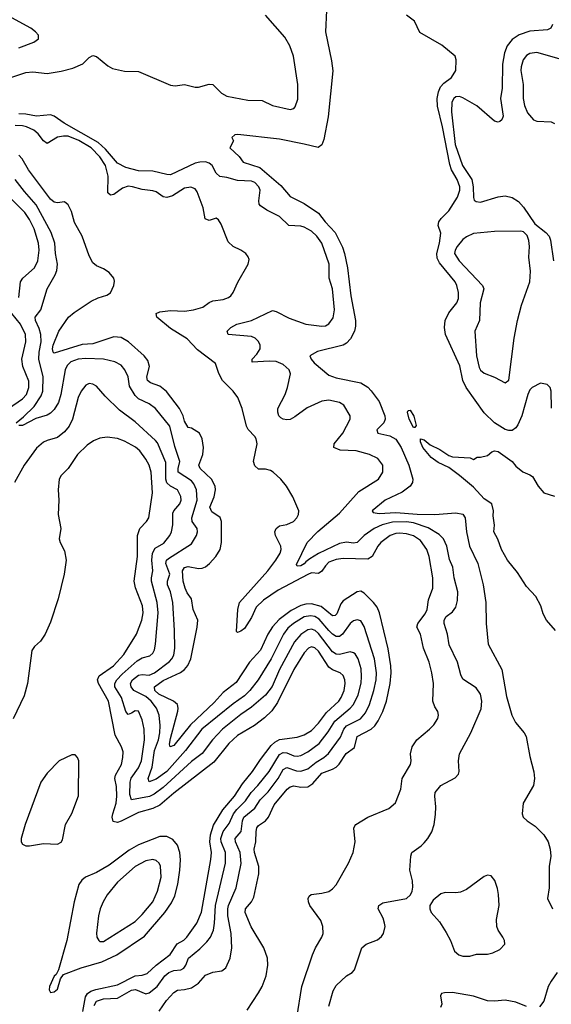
# Model space of a CAD drawing. Header units: inches. Extents: x 1550315 to 1685896, y 510706 to 640504.
# Tile 411 of 452: x 1665095 to 1668112, y 593409 to 598998. Entities that reach past the tile are written whole.
import ezdxf

# ---------------------------------------------------------------- set-up
doc = ezdxf.new("R2010")
doc.units = ezdxf.units.IN
doc.header["$MEASUREMENT"] = 0
doc.layers.add('B6569', color=7, linetype='Continuous')

msp = doc.modelspace()

# ---------------------------------------------------------------- linework, layer by layer
at = {"layer": 'B6569', "color": 5}
for points, elevation in [([(1666835.1, 599050), (1666829.7, 598930), (1666864.8, 598764.8), (1666872.1, 598707.9), (1666846.2, 598446.2), (1666821.7, 598318.3), (1666810, 598288.2), (1666788.3, 598271.7), (1666710, 598292.2), (1666570, 598319.7), (1666333.2, 598346.8), (1666315.3, 598344.7), (1666298, 598330), (1666308, 598310), (1666288, 598270), (1666340.5, 598220.5), (1666363.7, 598190), (1666458.1, 598158.1), (1666577.1, 598057.1), (1666630, 597994), (1666710, 597954.5), (1666790, 597899), (1666828.7, 597850), (1666885.4, 597790), (1666926.3, 597706.3), (1666938.7, 597670), (1666955.9, 597590), (1666974.8, 597430), (1667000.7, 597290), (1667001.1, 597258.9), (1666995.2, 597230), (1666973, 597187), (1666950, 597162.3), (1666930, 597150.1), (1666785.6, 597114.4), (1666740.9, 597090), (1666748, 597070), (1666765.7, 597050), (1666850, 596979.8), (1666890, 596964), (1667030, 596937.2), (1667070, 596912.5), (1667090, 596891.2), (1667135.1, 596830), (1667166.3, 596750), (1667168.1, 596730), (1667161, 596710), (1667122, 596670), (1667127.6, 596650), (1667194.7, 596634.7), (1667230, 596616.1), (1667258.7, 596570), (1667303.4, 596470), (1667326.2, 596390), (1667324.4, 596370), (1667311.2, 596350), (1667265, 596315), (1667168.4, 596270), (1667094.5, 596210), (1667100.1, 596200.1), (1667134.9, 596194.9), (1667230, 596200.6), (1667350, 596190.9), (1667451.3, 596188.7), (1667570, 596198.3), (1667610, 596190.5), (1667623.6, 596170), (1667630.4, 596090), (1667648, 596010), (1667694.1, 595910), (1667724.1, 595790), (1667739.8, 595690), (1667741, 595570), (1667753.3, 595453.3), (1667831.5, 595310), (1667856.4, 595156.5), (1667888.2, 595050), (1667908.7, 595008.7), (1667958.4, 594950), (1667969.7, 594929.7), (1667990, 594815.3), (1668011.5, 594728.5), (1668015.6, 594690), (1668009.6, 594650.4), (1667952.3, 594550), (1667946, 594490), (1667952.8, 594470), (1667974.7, 594450), (1668020.5, 594420.5), (1668069.8, 594370), (1668093.3, 594330), (1668106, 594290), (1668108.4, 594250), (1668098.9, 594190), (1668099.1, 594070), (1668089.7, 594010), (1668118, 593950)], 440), ([(1665050, 598671.8), (1665130, 598698.5), (1665170, 598701.3), (1665250, 598692.6), (1665330, 598705.3), (1665397.1, 598722.9), (1665452.9, 598747.1), (1665490, 598783), (1665510, 598794), (1665530, 598788.2), (1665595.7, 598735.7), (1665621.6, 598721.6), (1665690, 598705), (1665770, 598704), (1665950, 598625.5), (1665977.9, 598622.1), (1666030, 598630.2), (1666090, 598615.8), (1666110, 598615.2), (1666170, 598631.8), (1666190, 598630.3), (1666240.7, 598580.7), (1666270, 598564.6), (1666390, 598540.8), (1666470, 598539.6), (1666530, 598511.5), (1666630, 598488.2), (1666650, 598494), (1666657.4, 598502.6), (1666673.5, 598546.5), (1666672.9, 598630), (1666647.8, 598790), (1666628.7, 598850), (1666599.7, 598899.7), (1666490, 599023.9)], 460), ([(1665090, 598837.8), (1665176, 598870), (1665200.9, 598890), (1665202, 598910), (1665184.5, 598930), (1665158, 598950), (1665050, 599008.2)], 480), ([(1668112.3, 596792.3), (1668110.1, 596890), (1668105.2, 596910), (1668087.7, 596927.7), (1668050, 596933.7), (1668002.8, 596910), (1667990, 596896.5), (1667977.7, 596870), (1667944.7, 596750), (1667921.8, 596698.2), (1667910, 596681.5), (1667890, 596666.6), (1667870, 596665.3), (1667850, 596671.2), (1667789.5, 596710), (1667730, 596765.5), (1667629.2, 596910), (1667609.8, 596949.8), (1667592.7, 597032.7), (1667511.8, 597210), (1667504.9, 597250), (1667509.7, 597290.3), (1667530, 597333.8), (1667575.6, 597390), (1667584.1, 597415.9), (1667585.3, 597450), (1667575.8, 597490), (1667565.4, 597510), (1667477.1, 597617.1), (1667463.4, 597643.4), (1667461.8, 597670), (1667477.4, 597730), (1667485.3, 597785.3), (1667469, 597830), (1667473, 597850), (1667485.9, 597870), (1667530, 597913), (1667578.5, 597990), (1667592.4, 598030), (1667592.3, 598050), (1667578.2, 598090), (1667545.7, 598145.7), (1667535.5, 598175.5), (1667494.5, 598390), (1667466.7, 598506.7), (1667464.3, 598550), (1667471.1, 598588.9), (1667483.4, 598616.6), (1667501.9, 598638.1), (1667544.9, 598670), (1667570.4, 598710), (1667570.8, 598770), (1667566, 598790), (1667490, 598854), (1667366, 598926), (1667334.8, 598990), (1667290, 599024)], 440), ([(1668118.4, 598970), (1668108, 598950), (1668090, 598939.7), (1667990, 598932.6), (1667930, 598912.8), (1667890, 598886.3), (1667862, 598850), (1667846.8, 598810), (1667834.7, 598745.3), (1667832.2, 598610), (1667823.6, 598550), (1667837.5, 598450), (1667830, 598429.5), (1667819.1, 598420.9), (1667810, 598416.3), (1667790, 598421.3), (1667688.5, 598508.5), (1667610, 598554.8), (1667590, 598561.8), (1667570, 598559.3), (1667558.3, 598550), (1667547.5, 598530), (1667544.8, 598475.2), (1667566.8, 598290), (1667608.5, 598170), (1667659.9, 598090), (1667669.1, 598050), (1667669.2, 597989.2), (1667673.5, 597973.5), (1667685.1, 597965.1), (1667710, 597962.7), (1667810, 597992.9), (1667850, 597997.2), (1667890, 597987.9), (1667925.3, 597965.3), (1667954.6, 597934.6), (1668018.8, 597838.8), (1668081, 597790), (1668098.8, 597770), (1668106.8, 597746.8), (1668123.5, 597630)], 460), ([(1668170, 598772.9), (1668030, 598811.4), (1667990, 598806.8), (1667970, 598793.8), (1667952.1, 598770), (1667940.1, 598730), (1667939.4, 598710), (1667951.8, 598630), (1667951, 598550), (1667959.3, 598510), (1667975.8, 598470), (1668010, 598429), (1668030, 598421.3), (1668110, 598418.5), (1668129.1, 598409.1)], 480), ([(1666850, 593398), (1666874.1, 593485.9), (1666890, 593514.9), (1666949.3, 593570), (1666981.2, 593590), (1666994.9, 593605.1), (1667036.2, 593730), (1667061.2, 593750), (1667125.3, 593774.7), (1667147.2, 593792.8), (1667159.7, 593810), (1667168.7, 593850), (1667165.8, 593870), (1667157, 593897), (1667129.5, 593950), (1667132.7, 593970), (1667156.3, 593983.7), (1667289, 594010), (1667311.8, 594030), (1667321.6, 594050), (1667325.8, 594074.2), (1667324.2, 594110), (1667309.6, 594170.4), (1667313.6, 594250), (1667319.5, 594270), (1667372.6, 594307.4), (1667390, 594324.9), (1667410.9, 594349.1), (1667432.9, 594387.1), (1667447.7, 594430), (1667454.8, 594485.2), (1667455.8, 594530), (1667449.7, 594590), (1667453.3, 594610), (1667484.5, 594650), (1667565.8, 594694.2), (1667584.5, 594715.5), (1667589.4, 594730), (1667585.6, 594790), (1667591.3, 594830), (1667654.2, 594950), (1667713.6, 595086.4), (1667717, 595130), (1667709.8, 595170), (1667685, 595205), (1667610, 595254.5), (1667598.6, 595278.6), (1667578.9, 595350), (1667531.7, 595450), (1667522, 595510), (1667503.7, 595570), (1667504.1, 595590), (1667514.7, 595610), (1667550, 595636.9), (1667570, 595663.7), (1667579.4, 595700.6), (1667581.3, 595750), (1667560.6, 595830), (1667553.6, 595890), (1667534.5, 595934.5), (1667519.5, 596010), (1667500.3, 596050), (1667475.6, 596075.6), (1667413.6, 596113.6), (1667330, 596141.7), (1667290, 596146.6), (1667210, 596145.8), (1667152, 596130), (1667106.6, 596110), (1667050.1, 596070), (1667010, 596029.2), (1666990, 596026), (1666950, 596031.6), (1666910, 596024.1), (1666791.4, 595968.6), (1666742, 595938), (1666718.7, 595921.3), (1666710, 595909.4), (1666690, 595897.8), (1666670, 595896), (1666665.6, 595905.6), (1666726.2, 596030), (1666787.2, 596092.8), (1666910, 596195.7), (1667020.3, 596319.7), (1667131.1, 596390), (1667156.4, 596430), (1667155.3, 596470), (1667127.3, 596507.3), (1667079.5, 596530), (1667004, 596550), (1666913.6, 596553.6), (1666878, 596570), (1666878.5, 596590), (1666927.8, 596650), (1666969.7, 596730), (1666969.6, 596750), (1666933.6, 596810), (1666910, 596825.1), (1666850, 596838.7), (1666810, 596832.8), (1666726.3, 596793.7), (1666656.8, 596743.2), (1666630, 596729.1), (1666610, 596726.3), (1666590, 596729.9), (1666577.6, 596737.6), (1666565.1, 596750), (1666559.3, 596770), (1666560.3, 596790), (1666600.7, 596870), (1666614, 596910), (1666631.8, 596988.2), (1666623.8, 597010), (1666590, 597041), (1666550, 597057.9), (1666510, 597059.9), (1666414, 597054), (1666413.3, 597070), (1666441, 597099), (1666459, 597130), (1666459.6, 597150), (1666450.9, 597170.9), (1666430.6, 597190.6), (1666410, 597198.9), (1666277.2, 597210), (1666271.8, 597230), (1666293.6, 597250), (1666327.6, 597270), (1666410, 597291.1), (1666530, 597346.5), (1666550, 597341.3), (1666624.2, 597304.2), (1666718, 597270), (1666810, 597257.5), (1666830, 597260.7), (1666850, 597271.6), (1666873.6, 597306.4), (1666881.7, 597350), (1666869.2, 597470), (1666851.1, 597530), (1666851.7, 597610), (1666808.5, 597730), (1666780.7, 597770), (1666750, 597797.3), (1666710, 597820.2), (1666690, 597825.6), (1666622.9, 597830), (1666570, 597880.4), (1666497.4, 597917.4), (1666461.1, 597941), (1666454.5, 597950), (1666452.4, 597970), (1666459, 598030), (1666451.7, 598050), (1666430, 598073.1), (1666410, 598080.9), (1666330, 598084.3), (1666270, 598102.6), (1666230, 598108.4), (1666210, 598127.4), (1666186.2, 598170), (1666170, 598183.7), (1666150, 598191.4), (1666118, 598190), (1666090, 598182.6), (1665950, 598117.8), (1665930, 598118.5), (1665850, 598138.3), (1665770, 598139.9), (1665698.1, 598158.1), (1665650, 598183.1), (1665582.7, 598262.7), (1665540.8, 598300.8), (1665347.1, 598410), (1665290, 598449.8), (1665270, 598457.6), (1665190, 598450.8), (1665130, 598461.2), (1665090, 598462.9)], 460), ([(1666667.7, 593332.3), (1666696.3, 593510), (1666755.7, 593690), (1666773.3, 593730), (1666809.8, 593790), (1666816.5, 593810), (1666815.8, 593850), (1666803.4, 593883.4), (1666742, 593970), (1666733.3, 593990), (1666732, 594010), (1666737, 594023), (1666748.2, 594031.8), (1666810, 594038.5), (1666850, 594049.2), (1666870, 594063.6), (1666890, 594087.2), (1666959.8, 594210), (1666987.3, 594270), (1666997.8, 594330), (1666991.2, 594408.8), (1666997.5, 594422.5), (1667002.9, 594430), (1667070, 594471.8), (1667190, 594519.5), (1667227, 594553), (1667258.6, 594630), (1667265.2, 594690), (1667313, 594770), (1667316.8, 594790), (1667312.8, 594830), (1667322, 594870), (1667347.8, 594910), (1667421.3, 594970), (1667444.7, 594995.3), (1667468.2, 595031.8), (1667471.3, 595050), (1667466.9, 595070), (1667450, 595097.6), (1667438.7, 595130), (1667442.3, 595230), (1667433.9, 595290), (1667418.5, 595350), (1667386.2, 595430), (1667369.3, 595509.3), (1667349.1, 595550), (1667354, 595570), (1667395.5, 595624.5), (1667406.7, 595650), (1667415.1, 595704.9), (1667438.5, 595770), (1667439, 595830), (1667417.6, 595950), (1667404.9, 595990), (1667370, 596041.2), (1667330, 596068.4), (1667290, 596079.7), (1667250, 596083.2), (1667230, 596081.8), (1667196.5, 596070), (1667145, 596030), (1667128.1, 596010), (1667095.7, 595950), (1667070, 595934.9), (1666930, 595939.6), (1666890, 595933.2), (1666850, 595917.7), (1666830, 595898.4), (1666810, 595867.4), (1666790, 595853.2), (1666750, 595857.6), (1666730, 595848.3), (1666560.9, 595759.1), (1666478.2, 595701.8), (1666437.6, 595662.4), (1666410, 595603.7), (1666370, 595542.5), (1666350, 595526.6), (1666330, 595519.6), (1666325.6, 595525.6), (1666333.1, 595650), (1666342, 595690), (1666503.6, 595870), (1666549.2, 595930), (1666572.9, 595970), (1666577.8, 595990), (1666575.9, 596010), (1666547.1, 596070), (1666543.2, 596090), (1666549.8, 596110), (1666570, 596125.2), (1666610, 596132), (1666649.4, 596150), (1666667.3, 596170), (1666677, 596190), (1666678, 596210), (1666644.5, 596290), (1666609.5, 596350), (1666577, 596390), (1666534, 596430), (1666518.7, 596438.7), (1666490, 596446.4), (1666450, 596446.4), (1666430, 596464.7), (1666422.3, 596490), (1666441.8, 596590), (1666437.7, 596617.7), (1666430, 596632.6), (1666391.3, 596671.3), (1666381.2, 596690), (1666357.1, 596790), (1666333, 596853), (1666306.3, 596890), (1666245.7, 596950), (1666225.4, 596990), (1666205.7, 597045.7), (1666104.3, 597124.3), (1666045.8, 597185.8), (1665950, 597245.3), (1665872.8, 597310), (1665869.6, 597330), (1665890, 597339.7), (1665950, 597347.2), (1666030, 597342.7), (1666082, 597350), (1666134.8, 597365.2), (1666170, 597393.1), (1666190, 597401.5), (1666250, 597410.3), (1666279.6, 597420.4), (1666293.3, 597430), (1666306.3, 597450), (1666332.7, 597507.3), (1666392, 597610), (1666396.2, 597636.2), (1666391.9, 597651.9), (1666379, 597670), (1666349.6, 597689.7), (1666306, 597710), (1666277.2, 597737.3), (1666237.4, 597837.4), (1666222.4, 597862.4), (1666210, 597871.8), (1666170, 597858.3), (1666147, 597867), (1666135.4, 597930), (1666101.6, 598021.6), (1666090, 598038.3), (1666066.5, 598046.5), (1666030, 598041.5), (1665961.6, 597998.4), (1665930, 597989.1), (1665910, 597992.7), (1665870, 598020.2), (1665850, 598026.9), (1665790, 598034.1), (1665734.5, 598050), (1665710, 598052.5), (1665678.6, 598041.4), (1665630, 598005.3), (1665610, 598001.4), (1665595.2, 598015.2), (1665596.2, 598110), (1665581.1, 598170), (1665550, 598220.3), (1665500.8, 598270), (1665430, 598312.9), (1665370, 598336.6), (1665342.7, 598337.3), (1665308.8, 598331.2), (1665250, 598294.6), (1665230, 598310.5), (1665200.1, 598350), (1665175.8, 598370), (1665134.2, 598390), (1665110, 598395.6), (1665070, 598396.9)], 480), ([(1666385.4, 593374.6), (1666450, 593473.7), (1666470.6, 593510), (1666492.8, 593570), (1666502.9, 593630), (1666500.7, 593670), (1666480.7, 593730), (1666407.6, 593847.6), (1666374, 593930), (1666376.8, 593950), (1666409.9, 593990.1), (1666423.4, 594016.6), (1666451.1, 594150), (1666451.2, 594190), (1666427.5, 594270), (1666425.6, 594290), (1666435.4, 594330), (1666436.2, 594390), (1666440.5, 594410), (1666450, 594423.8), (1666489.1, 594450.9), (1666506.4, 594470), (1666538.8, 594541.2), (1666613.3, 594630), (1666630, 594643.7), (1666650, 594648.8), (1666690, 594641.2), (1666730, 594643.4), (1666758.5, 594661.5), (1666810, 594721.3), (1666870, 594742.9), (1666890, 594754.4), (1666907.5, 594772.5), (1666947.1, 594832.9), (1666994.5, 594865.5), (1667010.8, 594929.2), (1667089.6, 594970.4), (1667111, 594990), (1667130, 595018), (1667155.5, 595070), (1667176.3, 595130), (1667197.7, 595230), (1667202.5, 595290), (1667200.8, 595330), (1667186, 595426), (1667136.7, 595630), (1667122.6, 595662.6), (1667102.5, 595690), (1667050, 595743), (1667030, 595753.2), (1667010, 595750.6), (1666930, 595699.5), (1666917.9, 595682.1), (1666895, 595625), (1666884.4, 595615.6), (1666870, 595613.3), (1666806.3, 595666.3), (1666750, 595682.5), (1666719.4, 595680.6), (1666690, 595672.8), (1666635.9, 595644.1), (1666566.9, 595593.1), (1666528.6, 595551.4), (1666502.5, 595510), (1666460.8, 595419.2), (1666399.2, 595350), (1666323.8, 595236.2), (1666250, 595179.5), (1666198.2, 595121.8), (1666064.9, 594995.1), (1665970, 594878.3), (1665949.2, 594869.2), (1665945.8, 594885.8), (1665950, 594917.6), (1665991.7, 595071.7), (1665994, 595090), (1665989.9, 595109.9), (1665968.2, 595130), (1665884.6, 595170), (1665862.2, 595190), (1665859.9, 595210), (1665910, 595247), (1666007, 595293), (1666030, 595309.5), (1666048.9, 595331.1), (1666067, 595370), (1666102.7, 595550), (1666105.7, 595590), (1666078.7, 595650), (1666069.3, 595710), (1666044.9, 595744.9), (1666034, 595770), (1666022.8, 595810), (1666018.1, 595870), (1666030, 595887.6), (1666050, 595893.8), (1666110, 595882.6), (1666130, 595884.2), (1666150, 595892.8), (1666172, 595910), (1666208.7, 595950), (1666232.7, 595990), (1666239.4, 596030), (1666240.6, 596150), (1666232.9, 596172.9), (1666184.7, 596204.7), (1666174.3, 596230), (1666197.9, 596290), (1666205.3, 596330), (1666204.1, 596350), (1666182.6, 596390), (1666119.8, 596450), (1666111.3, 596470), (1666133.8, 596530), (1666138.3, 596570), (1666130, 596618), (1666115.1, 596650), (1666070, 596679), (1666050, 596682), (1666030, 596719), (1666022.8, 596750), (1666002.4, 596790), (1665927.3, 596887.3), (1665890, 596918.2), (1665837.4, 596937.4), (1665820.2, 596950), (1665816.5, 596970), (1665831.3, 597030), (1665823, 597063), (1665801.6, 597090), (1665712.9, 597170), (1665670, 597193.3), (1665630, 597196.7), (1665510, 597157.1), (1665450, 597153.5), (1665290, 597104.5), (1665285, 597110), (1665281.7, 597130), (1665285.5, 597150), (1665317.7, 597230), (1665371.6, 597308.4), (1665403.6, 597336.4), (1665499.9, 597400.1), (1665540.6, 597419.4), (1665590, 597433.7), (1665610, 597447.6), (1665630, 597488.2), (1665633.4, 597513.4), (1665629.7, 597530), (1665602.5, 597562.5), (1665570, 597583.1), (1665530, 597600.4), (1665510, 597617.6), (1665490, 597658), (1665449.4, 597770), (1665405.8, 597845.8), (1665388.2, 597908.2), (1665370, 597946.3), (1665350, 597963.5), (1665310, 597957.8), (1665290, 597962.3), (1665270, 597978.5), (1665145.4, 598145.4), (1665109, 598209), (1665090, 598228.2)], 520), ([(1665074, 596710), (1665116.8, 596743.2), (1665177.6, 596802.4), (1665217.1, 596862.9), (1665226.2, 596890), (1665227.7, 596970), (1665203, 597070), (1665204.8, 597110), (1665216.1, 597170), (1665214.5, 597210), (1665205.3, 597245.3), (1665184.2, 597290), (1665182.2, 597310), (1665214, 597350), (1665250.7, 597470), (1665296.8, 597550), (1665306, 597574), (1665309.3, 597610), (1665298, 597670), (1665294.9, 597730), (1665273.6, 597790), (1665187.9, 597947.9), (1665122.2, 598022.2), (1665069.9, 598090)], 540), ([(1665090, 597420.5), (1665099.8, 597510), (1665113.2, 597530), (1665179.6, 597590), (1665197.7, 597630), (1665205, 597690), (1665200.8, 597730), (1665176.6, 597810), (1665150, 597863.9), (1665123.5, 597903.5), (1664984.1, 598044.1)], 560), ([(1665030.7, 596790), (1665110, 596844.8), (1665133, 596870), (1665146.1, 596910), (1665146.3, 596946.3), (1665112.5, 597030), (1665106.7, 597070), (1665129.9, 597170), (1665127.4, 597210), (1665100.4, 597270), (1665050.9, 597330)], 560), ([(1665887, 593370), (1665927.7, 593430), (1665970, 593475), (1665990, 593489.3), (1666030, 593492), (1666070, 593502.1), (1666110, 593528.5), (1666150, 593574), (1666190, 593590.2), (1666241.1, 593598.9), (1666264.4, 593615.6), (1666288.6, 593670), (1666298.3, 593730), (1666294.5, 593810), (1666276.9, 593910), (1666275.5, 593950), (1666279.5, 593970), (1666323.4, 594070), (1666352, 594208), (1666345.9, 594270), (1666320.2, 594330), (1666318.1, 594350), (1666351.2, 594390), (1666359.4, 594450), (1666366.3, 594470), (1666430, 594521.4), (1666459.7, 594570), (1666504.6, 594615.4), (1666561.1, 594690), (1666590, 594742.3), (1666610, 594753.1), (1666666.2, 594733.8), (1666690, 594731.8), (1666730, 594744.9), (1666776.5, 594783.5), (1666820.2, 594810), (1666847.5, 594832.5), (1666915.5, 594924.5), (1666934, 594970), (1666950, 594988.7), (1667028.4, 595030), (1667057.6, 595062.4), (1667080.4, 595110), (1667104.4, 595190), (1667117, 595250), (1667118.8, 595290), (1667108.1, 595370), (1667050, 595553.3), (1667030, 595586.2), (1667010, 595591.6), (1666990, 595585.3), (1666969.4, 595570), (1666927, 595510), (1666910, 595497.2), (1666890, 595497.3), (1666870, 595509.4), (1666850, 595529.9), (1666794.8, 595594.8), (1666770, 595610.3), (1666745.3, 595614.7), (1666710, 595608.4), (1666647.8, 595570), (1666617, 595543), (1666591, 595510), (1666521.4, 595370), (1666447.9, 595250), (1666401.7, 595190), (1666370, 595159.4), (1666305.9, 595114.1), (1666129.1, 594970), (1666034.9, 594850), (1665930.1, 594730), (1665870, 594686.4), (1665830, 594671.2), (1665823.4, 594690), (1665846, 594754), (1665860.4, 594850), (1665881.7, 594910), (1665889.9, 594949.9), (1665891.3, 594991.3), (1665885.8, 595050), (1665870.5, 595090), (1665840.4, 595130), (1665810, 595155), (1665743.4, 595190), (1665726.7, 595210), (1665724, 595230), (1665734.4, 595250), (1665770, 595276.9), (1665790, 595280.6), (1665830, 595277.1), (1665859.6, 595290), (1665944.8, 595355.2), (1665959.2, 595370), (1665969.9, 595390), (1665975.3, 595430), (1665974.2, 595530), (1665963.9, 595690), (1665950.8, 595750), (1665934.5, 595790), (1665933.7, 595810), (1665946.2, 595850), (1665924.5, 595910), (1665928.6, 595930), (1665940, 595940.1), (1666070, 596022.6), (1666098.6, 596070), (1666103.7, 596090), (1666102.8, 596110), (1666073.8, 596150), (1666072.5, 596170), (1666101.6, 596270), (1666097.4, 596330), (1666083.7, 596363.7), (1666070, 596380.5), (1665994.6, 596430), (1665993.6, 596450), (1666002.8, 596490), (1665975.7, 596575.7), (1665947.2, 596690), (1665865.3, 596790), (1665830, 596818), (1665770, 596846.2), (1665750, 596864), (1665718.4, 596918.4), (1665709.8, 596970), (1665692.5, 597010), (1665670, 597036.4), (1665635, 597055), (1665571, 597071), (1665470, 597074.8), (1665426, 597070), (1665384.7, 597055.3), (1665364.5, 597035.5), (1665353.2, 597010), (1665328.8, 596870), (1665314.3, 596825.7), (1665290, 596785.3), (1665270, 596764.6), (1665250, 596752.3), (1665186.5, 596733.5), (1665110, 596694.3), (1665090, 596694)], 540), ([(1665518, 593402), (1665530, 593426.2), (1665570, 593439.5), (1665650, 593443.4), (1665730, 593489.3), (1665752.1, 593492.1), (1665810, 593468.8), (1665830, 593473.3), (1665875.5, 593510), (1665919.4, 593570), (1665941.4, 593590), (1665970, 593599.6), (1666010, 593603.6), (1666026.7, 593613.3), (1666038.6, 593630), (1666052.3, 593670), (1666117.4, 593722.6), (1666157.1, 593762.9), (1666176.8, 593790), (1666194.8, 593830), (1666201, 593870), (1666205.2, 593970), (1666263.7, 594210), (1666263.5, 594270), (1666238.3, 594330), (1666236, 594350), (1666250, 594389.5), (1666284.5, 594435.5), (1666309, 594490), (1666326.2, 594513.8), (1666377.1, 594562.9), (1666408.8, 594611.2), (1666446.7, 594650), (1666511.2, 594730), (1666570, 594827.5), (1666590, 594837.8), (1666610, 594835.9), (1666650, 594819.2), (1666670, 594816.5), (1666690, 594820.1), (1666730, 594841.6), (1666793.6, 594890), (1666844.8, 594955.2), (1666883.7, 595016.3), (1666970.2, 595089.8), (1666989, 595111), (1667015.3, 595164.7), (1667031.7, 595231.7), (1667035, 595270), (1667032.1, 595312.1), (1667015.9, 595370), (1666997.9, 595397.9), (1666990, 595404.7), (1666970, 595408.7), (1666910, 595394.9), (1666890, 595397), (1666870, 595409.9), (1666790, 595514), (1666772, 595530), (1666750, 595538.2), (1666730, 595534.5), (1666690, 595507.3), (1666654, 595466), (1666569.7, 595310), (1666528.3, 595211.7), (1666490, 595163.2), (1666410, 595095.2), (1666350, 595053.2), (1666246.7, 594970), (1666189.8, 594910.2), (1666130, 594832.8), (1666070, 594786.5), (1665910, 594640.1), (1665858.1, 594601.9), (1665831.2, 594588.8), (1665729.4, 594569.4), (1665719.8, 594599.8), (1665721.5, 594670), (1665727.6, 594692.4), (1665769.5, 594750), (1665785.2, 594790), (1665803.7, 594910), (1665801.5, 594970), (1665790, 595023), (1665770, 595072.1), (1665750, 595074.6), (1665730, 595060.7), (1665710, 595054.6), (1665697.5, 595070), (1665672.3, 595150), (1665635.7, 595210), (1665634.6, 595230), (1665646.4, 595250), (1665677.3, 595282.7), (1665762.1, 595357.9), (1665790, 595375.1), (1665833.7, 595386.3), (1665850, 595401.5), (1665859, 595421), (1665866.1, 595453.9), (1665880.1, 595630), (1665874.6, 595690), (1665843.4, 595810), (1665842.6, 595830), (1665850.4, 595870), (1665843.9, 595930), (1665848.3, 595970), (1665862.8, 595997.2), (1665913.5, 596026.5), (1665947, 596070), (1665955.6, 596090), (1665963, 596130), (1665963.8, 596196.2), (1665969.8, 596210), (1666003.9, 596250), (1666010.4, 596270), (1666010, 596291.5), (1665990.5, 596330), (1665950, 596350.5), (1665929.3, 596369.3), (1665924.1, 596390), (1665923.6, 596483.6), (1665876.2, 596596.2), (1665866.4, 596610), (1665750, 596715.5), (1665661.2, 596781.2), (1665580.5, 596860.5), (1665530, 596917.4), (1665510, 596929.7), (1665490, 596932.4), (1665470, 596924.2), (1665443.6, 596890), (1665427.1, 596853), (1665395.1, 596730), (1665375.3, 596690), (1665350, 596658.4), (1665310, 596626.2), (1665250.2, 596609.8), (1665230, 596599.8), (1665190, 596566), (1665119.6, 596470), (1665066, 596370)], 560), ([(1665452.8, 593367.2), (1665468, 593450), (1665479.9, 593470), (1665497.7, 593482.3), (1665527.2, 593492.8), (1665650, 593518.3), (1665750, 593569.7), (1665790, 593574.2), (1665817.4, 593582.6), (1665870, 593631.1), (1665948.9, 593691.1), (1665987.7, 593752.3), (1666026.7, 593773.3), (1666043.8, 593790), (1666100.2, 593870), (1666127.5, 593932.5), (1666179.7, 594230), (1666182.4, 594270), (1666173.6, 594330), (1666178.6, 594370), (1666195.1, 594424.9), (1666247, 594513), (1666313.4, 594590), (1666359.6, 594660.4), (1666415.2, 594730), (1666461, 594799), (1666521.8, 594878.2), (1666542.7, 594897.3), (1666570, 594911.1), (1666670, 594924.3), (1666710, 594938.4), (1666750, 594963.5), (1666790, 595004.4), (1666835.4, 595064.6), (1666905.4, 595130), (1666919.6, 595150), (1666936.9, 595190), (1666941.5, 595230), (1666939.6, 595250), (1666930, 595275.3), (1666913.5, 595290), (1666870, 595306.6), (1666850, 595322.2), (1666790, 595412.3), (1666770, 595432.7), (1666750, 595438.1), (1666733.8, 595430), (1666710, 595403.7), (1666650, 595308.3), (1666558.5, 595121.5), (1666524.8, 595075.2), (1666485, 595035), (1666428.1, 594991.9), (1666330, 594935.3), (1666282.6, 594890), (1666196.2, 594783.8), (1665970, 594607.6), (1665890, 594538.2), (1665850, 594519.3), (1665770, 594496.6), (1665670, 594447.9), (1665650, 594441.1), (1665625.8, 594445.8), (1665620.4, 594470), (1665623.1, 594490), (1665642.9, 594550), (1665646.7, 594590), (1665644.2, 594644.2), (1665635.3, 594690), (1665638.9, 594710), (1665671.8, 594770), (1665680.6, 594810), (1665681.3, 594841.3), (1665673.1, 594870), (1665637.2, 594937.2), (1665598.4, 595130), (1665541.3, 595230), (1665536.4, 595250), (1665546.6, 595273.4), (1665627.5, 595330), (1665686.3, 595393.7), (1665757.5, 595510), (1665787.4, 595590), (1665795.5, 595630), (1665791.3, 595670), (1665753, 595773), (1665744.5, 595810), (1665764.1, 595950), (1665762.5, 596070), (1665776.8, 596110), (1665815.4, 596150), (1665827.4, 596170), (1665847.9, 596312.1), (1665840.6, 596430), (1665828.8, 596468.8), (1665810, 596502.9), (1665776.1, 596550), (1665751.4, 596571.4), (1665690, 596605.9), (1665650, 596620.2), (1665592.2, 596627.8), (1665550, 596622.8), (1665512.9, 596607.2), (1665477.1, 596582.9), (1665422.2, 596530), (1665369.4, 596450.6), (1665330.4, 596410), (1665319.6, 596390), (1665312.8, 596330), (1665317.2, 596270), (1665313.6, 596190), (1665328.1, 596110), (1665319.6, 596050), (1665324, 596030), (1665350, 595982.8), (1665358.9, 595930), (1665347.2, 595850), (1665313.1, 595710), (1665270, 595577.2), (1665240.3, 595510), (1665213, 595470), (1665179.5, 595440.5), (1665163.4, 595416.6), (1665139.1, 595230), (1665121, 595159), (1665057.8, 595030)], 580), ([(1668135.1, 595530), (1668084, 595590), (1668065.4, 595625.4), (1668052, 595670), (1668024, 595724), (1667970, 595780.7), (1667919, 595859), (1667863.5, 595930), (1667829.6, 595990), (1667808.1, 596048.1), (1667785.1, 596090), (1667788.9, 596128.9), (1667782, 596182), (1667784, 596210), (1667774.5, 596250), (1667730, 596278.9), (1667670, 596344.8), (1667590.6, 596410.6), (1667530, 596456), (1667470, 596485), (1667430, 596512.1), (1667382.2, 596570), (1667370, 596602), (1667370, 596618), (1667390, 596613.4), (1667424.1, 596584.1), (1667478.7, 596558.7), (1667530, 596523.8), (1667550, 596517.3), (1667651.3, 596511.3), (1667670, 596502), (1667690, 596514), (1667710, 596514), (1667750, 596524.7), (1667774.6, 596545.4), (1667788.9, 596551.1), (1667810, 596546), (1667890.4, 596490), (1667910, 596464), (1667950, 596430.7), (1667990, 596414.8), (1668004.5, 596404.5), (1668037.1, 596350), (1668070, 596313), (1668130, 596293.7)], 420), ([(1668145.1, 593590), (1668110, 593540.4), (1668094.2, 593510), (1668070, 593426), (1668044.9, 593395.1)], 440), ([(1667970, 593396), (1667910, 593420.2), (1667850, 593432.9), (1667790, 593426.7), (1667750, 593429), (1667670, 593454), (1667550, 593475.3), (1667505.6, 593474.4), (1667489, 593470), (1667483.7, 593456.3), (1667489.6, 593410), (1667482.9, 593390)], 440)]:
    msp.add_lwpolyline(points, dxfattribs=dict(at, elevation=elevation))
for points, elevation in [([(1667938, 597798), (1667790, 597796.5), (1667670, 597784.8), (1667630, 597765.8), (1667609.2, 597750), (1667578, 597710), (1667566.7, 597690), (1667562.8, 597670), (1667588.2, 597630), (1667721.3, 597490), (1667728.9, 597470), (1667708.1, 597390), (1667705, 597290), (1667678.5, 597230), (1667687.6, 597090), (1667703.1, 597023.1), (1667710, 597008.9), (1667730, 596991.3), (1667789.2, 596969.2), (1667850, 596936), (1667870, 596952), (1667899.9, 597190), (1667918.9, 597290), (1667943.1, 597376.9), (1667989.2, 597510), (1667992.8, 597570), (1667983.8, 597650), (1667987.8, 597710), (1667983.6, 597743.6), (1667973.8, 597773.8), (1667953.3, 597793.3)], 460), ([(1667338, 596682), (1667330, 596682.7), (1667304.8, 596730), (1667295.1, 596770), (1667300.1, 596779.9), (1667310, 596781.6), (1667332.1, 596747.9), (1667345.4, 596694.6)], 420), ([(1665410, 594824.7), (1665390, 594824.4), (1665318.7, 594790), (1665250, 594721.5), (1665215.2, 594670), (1665126, 594430), (1665103.2, 594350), (1665104.2, 594330), (1665110, 594317.3), (1665129, 594309), (1665150, 594309), (1665230, 594321.2), (1665310, 594317), (1665331.1, 594328.9), (1665338.7, 594341.3), (1665355.7, 594430), (1665390, 594492.2), (1665428.1, 594591.9), (1665429.8, 594789.8), (1665423.5, 594810)], 620), ([(1665930, 594361.4), (1665890, 594360.5), (1665770, 594314.7), (1665716.1, 594283.9), (1665602.3, 594197.7), (1665530, 594157), (1665469.1, 594130.9), (1665446.8, 594113.2), (1665431.4, 594088.6), (1665403.2, 593990), (1665362.2, 593770), (1665315.8, 593604.2), (1665301.6, 593578.4), (1665290, 593569), (1665264.4, 593510), (1665262, 593490), (1665270, 593476), (1665290, 593479.1), (1665310, 593494.8), (1665326.8, 593553.2), (1665342.6, 593577.4), (1665444.5, 593615.5), (1665561, 593650), (1665645.5, 593690), (1665803.8, 593796.2), (1665918.1, 593930), (1665956.3, 593983.7), (1665975, 594025), (1665992.5, 594090), (1666004.5, 594170), (1666008.3, 594228.3), (1666003.2, 594270), (1665990, 594311.2), (1665964.5, 594344.5)], 620), ([(1665850, 594229.8), (1665810, 594223), (1665750, 594189.9), (1665650, 594101.4), (1665592.1, 594030), (1665568.3, 593990), (1665551.4, 593950), (1665542.5, 593910), (1665531.5, 593811.5), (1665533.1, 593790), (1665543.1, 593770), (1665550, 593765.5), (1665570, 593765), (1665750, 593879.5), (1665790, 593918.4), (1665849.9, 593990), (1665877.5, 594050), (1665897.5, 594130), (1665893.1, 594193.1), (1665885.6, 594210), (1665870, 594225.6)], 640), ([(1667750, 594140.7), (1667730, 594133.3), (1667630, 594061.1), (1667595.8, 594044.2), (1667570, 594040.4), (1667510, 594042.6), (1667485, 594035.1), (1667441.2, 593998.8), (1667422, 593970), (1667422, 593950), (1667430.4, 593930.4), (1667476.9, 593876.9), (1667515.2, 593815.2), (1667539.5, 593770), (1667562.4, 593710), (1667587.3, 593690), (1667610, 593681.3), (1667650, 593682), (1667686.2, 593693.8), (1667750, 593692.9), (1667779.1, 593700.9), (1667820.1, 593719.9), (1667847.3, 593750), (1667845.6, 593770), (1667836.9, 593790), (1667809.7, 593830), (1667802, 593850), (1667799.8, 593890), (1667815.3, 593970), (1667811.9, 594031.9), (1667806.1, 594066.1), (1667791, 594111), (1667770, 594138)], 460)]:
    msp.add_lwpolyline(points, close=True, dxfattribs=dict(at, elevation=elevation))

doc.saveas('drawing.dxf')
